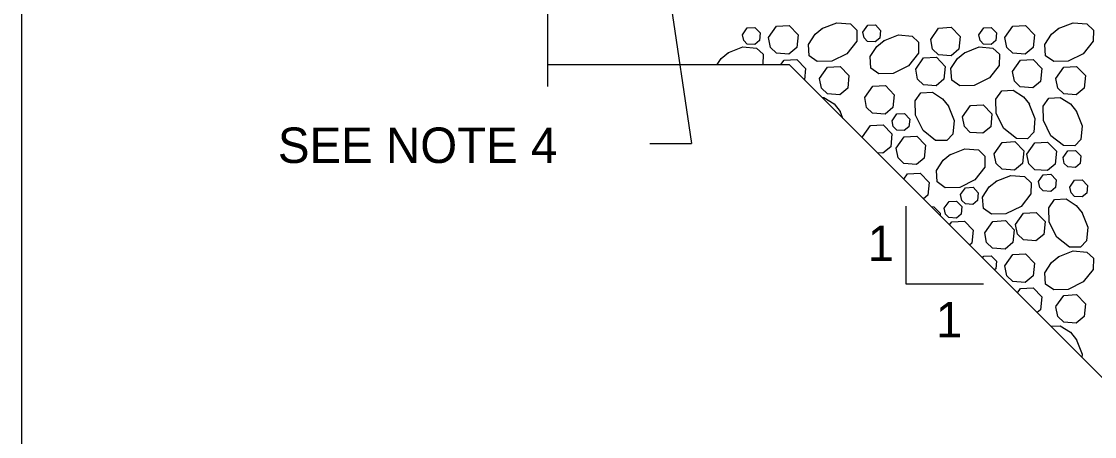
# Model space of a CAD drawing. Extents: x 636530 to 644067, y 294168 to 299122.
# Drawn here: x 641569.8 to 641660.5, y 296374 to 296409.2 of the extents above; entities that cross this region are included whole.
import ezdxf

# ---------------------------------------------------------------- set-up
doc = ezdxf.new("R2010")
doc.units = 0
doc.layers.add('1', color=7, linetype='Continuous')

msp = doc.modelspace()

# ---------------------------------------------------------------- linework, layer by layer
at = {"layer": '1'}
for p, q in [((641569.783, 296529.476), (641569.783, 295965.476)), ((641614.269, 296448.005), (641614.269, 296403.665)), ((641623.967, 296415.555), (641626.442, 296398.829)), ((641614.269, 296405.517), (641634.691, 296405.517)), ((641665.171, 296375.037), (641634.691, 296405.517)), ((641622.926, 296398.829), (641626.442, 296398.829)), ((641644.553, 296393.551), (641644.553, 296386.966)), ((641644.553, 296386.966), (641651.138, 296386.966))]:
    msp.add_line(p, q, dxfattribs=at)
for points in [[(641630.757, 296408.048), (641631.161, 296408.621), (641631.805, 296408.658), (641632.253, 296408.194), (641632.188, 296407.544), (641631.79, 296407.213), (641631.154, 296407.259), (641630.855, 296407.549), (641630.758, 296408.047)], [(641632.961, 296407.8), (641633.633, 296408.756), (641634.706, 296408.817), (641635.452, 296408.044), (641635.344, 296406.96), (641634.681, 296406.408), (641633.622, 296406.485), (641633.123, 296406.968), (641632.961, 296407.8)], [(641637.472, 296408.564), (641638.73, 296409.063), (641639.885, 296408.963), (641640.434, 296408.441), (641640.417, 296407.504), (641639.583, 296406.438), (641638.295, 296405.794), (641637.081, 296405.773), (641636.398, 296406.259), (641636.333, 296407.225), (641636.888, 296408.09), (641637.523, 296408.597)], [(641640.942, 296408.268), (641641.345, 296408.842), (641641.989, 296408.879), (641642.437, 296408.415), (641642.372, 296407.764), (641641.974, 296407.433), (641641.338, 296407.479), (641641.039, 296407.77), (641640.942, 296408.268)], [(641646.667, 296407.654), (641647.339, 296408.611), (641648.412, 296408.672), (641649.159, 296407.898), (641649.051, 296406.814), (641648.388, 296406.263), (641647.328, 296406.34), (641646.829, 296406.823), (641646.667, 296407.654)], [(641650.746, 296408.048), (641651.149, 296408.621), (641651.793, 296408.658), (641652.241, 296408.194), (641652.176, 296407.544), (641651.779, 296407.213), (641651.142, 296407.259), (641650.843, 296407.549), (641650.746, 296408.047)], [(641652.949, 296407.8), (641653.621, 296408.756), (641654.695, 296408.817), (641655.441, 296408.044), (641655.333, 296406.96), (641654.67, 296406.408), (641653.61, 296406.485), (641653.111, 296406.968), (641652.95, 296407.8)], [(641657.46, 296408.564), (641658.718, 296409.063), (641659.873, 296408.963), (641660.422, 296408.441), (641660.405, 296407.504), (641659.572, 296406.438), (641658.284, 296405.794), (641657.07, 296405.773), (641656.387, 296406.259), (641656.322, 296407.225), (641656.876, 296408.09), (641657.511, 296408.597)], [(641642.684, 296407.532), (641643.941, 296408.03), (641645.097, 296407.931), (641645.646, 296407.409), (641645.628, 296406.471), (641644.795, 296405.406), (641643.507, 296404.762), (641642.293, 296404.741), (641641.61, 296405.226), (641641.545, 296406.193), (641642.1, 296407.058), (641642.735, 296407.564)], [(641629.528, 296406.515), (641630.785, 296407.014), (641631.941, 296406.914), (641632.49, 296406.392), (641632.474, 296405.517)], [(641649.516, 296406.515), (641650.774, 296407.014), (641651.929, 296406.914), (641652.478, 296406.392), (641652.461, 296405.454), (641651.627, 296404.389), (641650.339, 296403.745), (641649.126, 296403.724), (641648.442, 296404.209), (641648.378, 296405.176), (641648.932, 296406.041), (641649.567, 296406.547)], [(641628.608, 296405.517), (641628.944, 296406.041), (641629.579, 296406.547)], [(641634.001, 296405.517), (641634.265, 296405.893), (641635.339, 296405.954), (641636.085, 296405.181), (641635.989, 296404.219)], [(641645.402, 296405.124), (641646.074, 296406.081), (641647.147, 296406.142), (641647.894, 296405.368), (641647.786, 296404.284), (641647.123, 296403.733), (641646.063, 296403.81), (641645.564, 296404.293), (641645.402, 296405.124)], [(641653.582, 296404.937), (641654.254, 296405.893), (641655.327, 296405.954), (641656.073, 296405.181), (641655.965, 296404.097), (641655.302, 296403.545), (641654.243, 296403.622), (641653.744, 296404.105), (641653.582, 296404.937)], [(641637.269, 296404.351), (641637.941, 296405.307), (641639.014, 296405.369), (641639.76, 296404.595), (641639.652, 296403.511), (641638.989, 296402.959), (641637.93, 296403.036), (641637.431, 296403.52), (641637.269, 296404.351)], [(641657.257, 296404.351), (641657.929, 296405.307), (641659.003, 296405.369), (641659.749, 296404.595), (641659.641, 296403.511), (641658.978, 296402.959), (641657.918, 296403.036), (641657.42, 296403.52), (641657.258, 296404.351)], [(641641.091, 296402.725), (641641.763, 296403.681), (641642.836, 296403.742), (641643.583, 296402.969), (641643.475, 296401.885), (641642.812, 296401.333), (641641.752, 296401.41), (641641.253, 296401.894), (641641.091, 296402.725)], [(641648.148, 296402.05), (641648.647, 296400.792), (641648.547, 296399.637), (641648.025, 296399.087), (641647.087, 296399.105), (641646.022, 296399.938), (641645.378, 296401.226), (641645.357, 296402.44), (641645.842, 296403.123), (641646.809, 296403.188), (641647.674, 296402.634), (641648.18, 296401.999)], [(641654.981, 296402.212), (641655.479, 296400.955), (641655.379, 296399.799), (641654.857, 296399.25), (641653.92, 296399.268), (641652.855, 296400.101), (641652.211, 296401.389), (641652.189, 296402.603), (641652.675, 296403.286), (641653.642, 296403.351), (641654.506, 296402.797), (641655.013, 296402.162)], [(641637.478, 296402.73), (641637.639, 296402.741), (641638.504, 296402.187), (641639.01, 296401.552)], [(641649.356, 296401.098), (641650.028, 296402.055), (641651.101, 296402.116), (641651.848, 296401.342), (641651.74, 296400.258), (641651.077, 296399.707), (641650.017, 296399.783), (641649.518, 296400.267), (641649.356, 296401.098)], [(641658.966, 296401.602), (641659.465, 296400.345), (641659.365, 296399.189), (641658.843, 296398.64), (641657.906, 296398.658), (641656.84, 296399.491), (641656.197, 296400.779), (641656.175, 296401.993), (641656.661, 296402.676), (641657.627, 296402.741), (641658.492, 296402.187), (641658.999, 296401.552)], [(641638.978, 296401.602), (641639.222, 296400.986)], [(641643.401, 296400.765), (641643.804, 296401.339), (641644.448, 296401.376), (641644.896, 296400.912), (641644.831, 296400.261), (641644.433, 296399.93), (641643.797, 296399.977), (641643.498, 296400.267), (641643.401, 296400.765)], [(641640.903, 296399.404), (641641.575, 296400.36), (641642.648, 296400.422), (641643.394, 296399.648), (641643.286, 296398.564), (641642.623, 296398.012), (641642.162, 296398.046)], [(641640.927, 296399.281), (641640.903, 296399.404)], [(641643.743, 296398.455), (641644.416, 296399.411), (641645.489, 296399.472), (641646.235, 296398.699), (641646.127, 296397.614), (641645.464, 296397.063), (641644.404, 296397.14), (641643.906, 296397.623), (641643.744, 296398.454)], [(641652.046, 296397.981), (641652.718, 296398.937), (641653.792, 296398.998), (641654.538, 296398.225), (641654.43, 296397.141), (641653.767, 296396.589), (641652.707, 296396.666), (641652.209, 296397.149), (641652.047, 296397.98)], [(641654.812, 296397.94), (641655.484, 296398.896), (641656.557, 296398.958), (641657.304, 296398.184), (641657.196, 296397.1), (641656.532, 296396.548), (641655.473, 296396.625), (641654.974, 296397.109), (641654.812, 296397.94)], [(641648.296, 296397.893), (641649.554, 296398.392), (641650.709, 296398.292), (641651.258, 296397.77), (641651.241, 296396.832), (641650.407, 296395.767), (641649.119, 296395.123), (641647.906, 296395.102), (641647.222, 296395.587), (641647.158, 296396.554), (641647.712, 296397.419), (641648.347, 296397.925)], [(641657.871, 296397.645), (641658.274, 296398.218), (641658.918, 296398.255), (641659.366, 296397.791), (641659.301, 296397.141), (641658.903, 296396.81), (641658.267, 296396.856), (641657.968, 296397.146), (641657.871, 296397.644)], [(641644.396, 296395.812), (641644.715, 296396.265), (641645.788, 296396.326), (641646.534, 296395.552), (641646.426, 296394.468), (641646.052, 296394.157)], [(641652.198, 296395.647), (641653.456, 296396.145), (641654.611, 296396.045), (641655.16, 296395.523), (641655.143, 296394.586), (641654.309, 296393.52), (641653.021, 296392.877), (641651.808, 296392.855), (641651.124, 296393.341), (641651.06, 296394.308), (641651.614, 296395.172), (641652.249, 296395.679)], [(641655.79, 296395.627), (641656.193, 296396.201), (641656.837, 296396.238), (641657.285, 296395.773), (641657.22, 296395.123), (641656.822, 296394.792), (641656.186, 296394.838), (641655.887, 296395.128), (641655.79, 296395.627)], [(641658.438, 296395.154), (641658.841, 296395.728), (641659.485, 296395.765), (641659.933, 296395.3), (641659.868, 296394.65), (641659.471, 296394.319), (641658.835, 296394.365), (641658.535, 296394.655), (641658.438, 296395.154)], [(641649.201, 296394.524), (641649.605, 296395.098), (641650.249, 296395.134), (641650.696, 296394.67), (641650.632, 296394.02), (641650.234, 296393.689), (641649.598, 296393.735), (641649.299, 296394.025), (641649.202, 296394.524)], [(641647.814, 296393.357), (641648.218, 296393.931), (641648.862, 296393.968), (641649.309, 296393.504), (641649.245, 296392.853), (641648.847, 296392.522), (641648.211, 296392.568), (641647.912, 296392.858), (641647.815, 296393.357)], [(641659.454, 296393.021), (641659.953, 296391.763), (641659.853, 296390.608), (641659.331, 296390.059), (641658.393, 296390.076), (641657.328, 296390.91), (641656.684, 296392.198), (641656.663, 296393.411), (641657.148, 296394.095), (641658.115, 296394.159), (641658.98, 296393.605), (641659.486, 296392.97)], [(641646.706, 296393.502), (641646.925, 296393.483), (641647.474, 296392.961), (641647.47, 296392.738)], [(641653.845, 296391.996), (641654.517, 296392.953), (641655.591, 296393.014), (641656.337, 296392.24), (641656.229, 296391.156), (641655.566, 296390.605), (641654.506, 296390.682), (641654.008, 296391.165), (641653.846, 296391.996)], [(641648.258, 296391.95), (641648.442, 296392.212), (641649.515, 296392.273), (641650.261, 296391.5), (641650.153, 296390.415), (641649.957, 296390.252)], [(641651.238, 296391.295), (641651.91, 296392.251), (641652.984, 296392.313), (641653.73, 296391.539), (641653.622, 296390.455), (641652.959, 296389.903), (641651.899, 296389.98), (641651.4, 296390.464), (641651.239, 296391.295)], [(641651.047, 296389.161), (641651.149, 296389.307), (641651.793, 296389.344), (641652.241, 296388.879), (641652.176, 296388.229), (641652.069, 296388.14)], [(641652.949, 296388.485), (641653.621, 296389.442), (641654.695, 296389.503), (641655.441, 296388.729), (641655.333, 296387.645), (641654.67, 296387.094), (641653.61, 296387.17), (641653.111, 296387.654), (641652.95, 296388.485)], [(641657.46, 296389.25), (641658.718, 296389.748), (641659.873, 296389.649), (641660.422, 296389.127), (641660.405, 296388.189), (641659.572, 296387.124), (641658.284, 296386.48), (641657.07, 296386.459), (641656.387, 296386.944), (641656.322, 296387.911), (641656.876, 296388.776), (641657.511, 296389.282)], [(641653.996, 296386.212), (641654.254, 296386.579), (641655.327, 296386.64), (641656.073, 296385.866), (641655.965, 296384.782), (641655.671, 296384.537)], [(641657.257, 296385.037), (641657.929, 296385.993), (641659.003, 296386.054), (641659.749, 296385.281), (641659.641, 296384.197), (641658.978, 296383.645), (641657.918, 296383.722), (641657.42, 296384.205), (641657.258, 296385.036)], [(641656.835, 296383.374), (641657.627, 296383.426), (641658.492, 296382.872), (641658.999, 296382.237)], [(641658.966, 296382.288), (641659.465, 296381.03), (641659.442, 296380.766)]]:
    msp.add_lwpolyline(points, dxfattribs=at)

# ---------------------------------------------------------------- texts
for s, p in [('SEE NOTE 4', (641591.466, 296397.193)), ('1', (641641.339, 296388.898)), ('1', (641647.109, 296382.438))]:
    msp.add_text(s, height=3, dxfattribs=at).set_placement(p)

doc.saveas('drawing.dxf')
